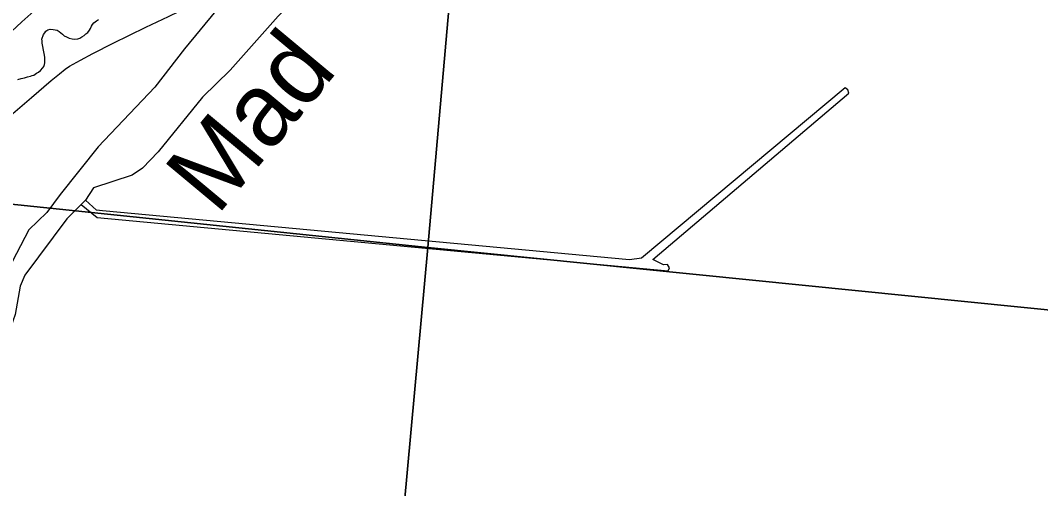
# Model space of a CAD drawing. Extents: x 1410790 to 1770854, y 448063 to 770588.
# Drawn here: x 1522773 to 1529770, y 660708 to 663919 of the extents above; entities that cross this region are included whole.
import ezdxf

# ---------------------------------------------------------------- set-up
doc = ezdxf.new("R2010")
doc.units = 0
for name, color, linetype in [('GM_X_Major_River', 7, 'Continuous'), ('GM_X_Major_River_Text', 7, 'Continuous'), ('GM_X_Minor_River', 7, 'Continuous'), ('GM_X_Section', 7, 'Continuous'), ('GM_X_State_Route', 7, 'Continuous'), ('GM_X_Township_Road', 7, 'Continuous')]:
    doc.layers.add(name, color=color, linetype=linetype)

msp = doc.modelspace()

# ---------------------------------------------------------------- linework, layer by layer
at = {"layer": 'GM_X_Major_River'}
for points in [[(1527188.9, 666054.9), (1526834.4, 665659.7), (1526630, 665498.9), (1526394, 665355), (1526169.8, 665198.7), (1525449.9, 664767.2), (1525202.7, 664577.4), (1525030.3, 664411.7), (1524889.5, 664307.3), (1524539.8, 663948), (1524212, 663578), (1524023, 663392.7), (1523719, 663018.1), (1523610, 662906.8), (1523540.7, 662858.5), (1523274.2, 662771.4), (1523219.4, 662687.4)], [(1524112.3, 663985.5), (1523899.4, 663724.7), (1523694.4, 663461.6), (1523305.4, 663051.2), (1523046.7, 662725.4), (1522955.4, 662601.6), (1522830.2, 662482.7), (1522689.1, 662212)], [(1523190.7, 662656.2), (1523092.5, 662557.9), (1522804.3, 662172.8), (1522772.2, 662095.5), (1522737.2, 661902.1), (1522672.5, 661719.4), (1522458.3, 661019.9), (1522408, 660776.8), (1522321.4, 660524.6)], [(1523219.4, 662687.4), (1523190.7, 662656.2)]]:
    msp.add_lwpolyline(points, dxfattribs=at)
at = {"layer": 'GM_X_Minor_River'}
for points in [[(1522897.8, 663564.3), (1522910, 663576.1), (1522926.3, 663593.9), (1522934.5, 663603.8), (1522938.7, 663615.8), (1522940.9, 663627.8), (1522941.1, 663643.9), (1522939.5, 663666), (1522935.9, 663692.2), (1522932.2, 663714.3), (1522926.6, 663740.5), (1522923, 663762.7), (1522921.2, 663778.7), (1522919.4, 663790.8), (1522932, 663822.7), (1522940.2, 663834.7), (1522946.3, 663844.6), (1522960.5, 663854.4), (1522976.6, 663858.1), (1522998.7, 663857.8), (1523024.6, 663851.3), (1523038.5, 663843.1), (1523050.4, 663834.9), (1523062.3, 663824.6), (1523074.1, 663814.4), (1523090, 663806.1), (1523107.9, 663797.8), (1523127.9, 663793.4), (1523145.9, 663791.1), (1523166, 663792.8), (1523180.1, 663796.6), (1523194.3, 663806.4), (1523210.5, 663816.2), (1523222.7, 663828), (1523234.8, 663835.9), (1523247.1, 663851.7), (1523253.3, 663863.7), (1523259.6, 663879.6), (1523267.8, 663891.5), (1523276, 663903.4), (1523294.3, 663917.2), (1523308.4, 663925)], [(1522754.6, 663514.4), (1522778.8, 663520), (1522800.9, 663525.7), (1522821.1, 663531.4), (1522841.2, 663537.1), (1522853.3, 663540.9), (1522865.4, 663544.7), (1522883.6, 663556.5), (1522897.8, 663564.3)], [(1523190.7, 662656.2), (1523299.1, 662567.4), (1527215.6, 662202.7), (1527224, 662222.6), (1527210.4, 662245), (1527184.4, 662243.5), (1527156.6, 662256.1), (1527111, 662279.1), (1528453.9, 663419.3), (1528448.4, 663443.5), (1528430.6, 663455.9), (1527033.1, 662288.7), (1526950.7, 662276.3), (1523336.1, 662612.8), (1523294.1, 662617.6), (1523219.4, 662687.4)], [(1523219.4, 662687.4), (1523190.7, 662656.2)]]:
    msp.add_lwpolyline(points, dxfattribs=at)
at = {"layer": 'GM_X_Section'}
for points in [[(1526036.5, 667680.5), (1525566.4, 662362), (1520227.3, 662918.2), (1520710.8, 668214.9)], [(1531280, 667153.7), (1530726, 661842.6), (1525566.4, 662362), (1526036.5, 667680.5)], [(1525566.4, 662362), (1525082.9, 657079.6), (1519790, 657541.4), (1519726.6, 657548), (1520227.3, 662918.2)], [(1530726, 661842.6), (1530204.9, 656579), (1525172.7, 657070.1), (1525082.9, 657079.6), (1525566.4, 662362)]]:
    msp.add_lwpolyline(points, close=True, dxfattribs=at)
at = {"layer": 'GM_X_State_Route'}
msp.add_lwpolyline([(1520033.5, 660900.2), (1520090.8, 660966), (1520232.8, 661129.4), (1520283.2, 661185.8), (1520335.6, 661244.5), (1520528.4, 661454.9), (1520726.2, 661674), (1520926.7, 661895.1), (1521331.6, 662342.5), (1521499.5, 662526.8), (1521675.8, 662721.2), (1522056, 663142.4), (1522323.6, 663435.5), (1522507.2, 663636.7), (1522584.3, 663717.4), (1522677.4, 663810), (1522782.5, 663909.2), (1522885.2, 664001.1), (1522998, 664096.7), (1523063.3, 664149.3)], dxfattribs=at)
at = {"layer": 'GM_X_Township_Road'}
msp.add_lwpolyline([(1522657.7, 663226.8), (1522848.1, 663391.2), (1522984.7, 663506.6), (1523041, 663553.4), (1523080.4, 663584.5), (1523110.2, 663604.8), (1523185.5, 663647.4), (1523270.4, 663692.1), (1523409.5, 663762.5), (1523632.6, 663872.2), (1523789.1, 663946.3), (1523863.7, 663983.6), (1523879.4, 663992.3), (1523889.3, 663998.4), (1523897.3, 664005.5), (1523903.8, 664012.7), (1523908.1, 664019.5), (1523909.6, 664022.6), (1523911.1, 664027), (1523912.5, 664034), (1523913.5, 664042.2), (1523913.7, 664051.4)], dxfattribs=at)

# ---------------------------------------------------------------- texts
at = {"layer": 'GM_X_Major_River_Text'}
msp.add_text('Mad', height=500.29, rotation=50.19861, dxfattribs=at).set_placement((1524121.7, 662574))

doc.saveas('drawing.dxf')
